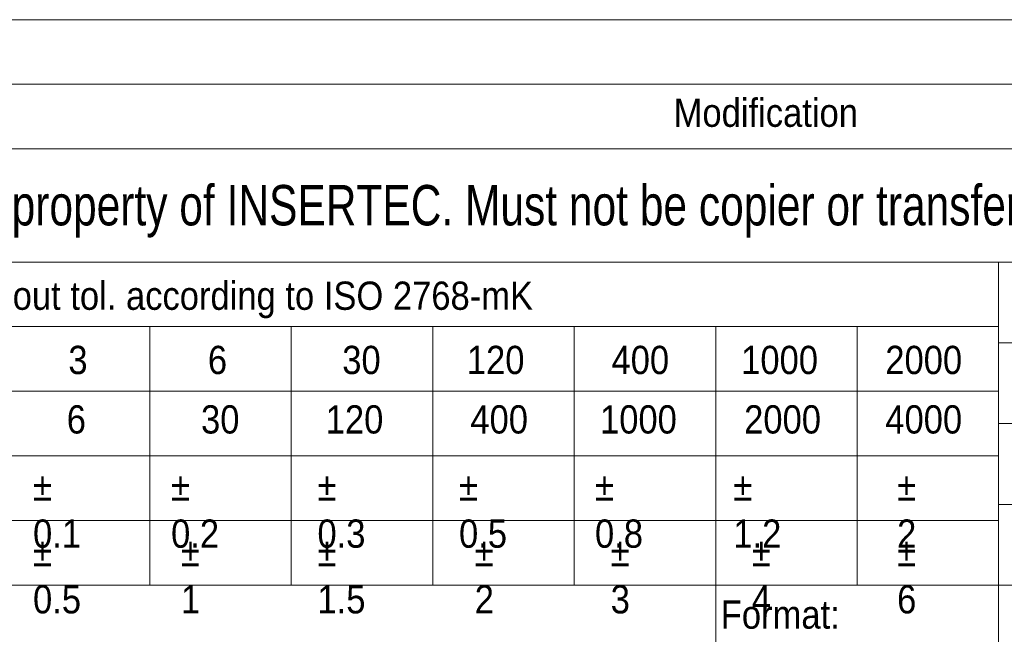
# Model space of a CAD drawing. Header units: millimetres. Extents: x 450 to 25135, y 150 to 17673.
# Tile 272 of 463: x 20414 to 22241, y 1559 to 2700. Entities that reach past the tile are written whole.
import ezdxf

# ---------------------------------------------------------------- set-up
doc = ezdxf.new("R2010")
doc.units = ezdxf.units.MM
doc.linetypes.add('SLD-Continua', pattern=[0])
doc.layers.add('SLD-0', color=179, linetype='SLD-Continua')
doc.styles.add('SLDTEXTSTYLE3', font='GOTHIC.TTF', dxfattribs={"width": 0.913})
doc.styles.add('SLDTEXTSTYLE4', font='ARIALN.TTF', dxfattribs={"width": 0.917722})

msp = doc.modelspace()

# ---------------------------------------------------------------- linework, layer by layer
at = {"color": 7, "linetype": 'SLD-Continua', "lineweight": 18, "ltscale": 30}
for p, q in [((19530, 2700), (24930, 2700)), ((19530, 2580), (24930, 2580)), ((19530, 2460), (24930, 2460)), ((19530, 2250), (24930, 2250)), ((22230, 2250), (22230, 300)), ((19530, 2130), (22230, 2130)), ((20655, 1650), (20655, 2130)), ((20917.5, 1650), (20917.5, 2130)), ((21180, 1650), (21180, 2130)), ((21442.5, 1650), (21442.5, 2130)), ((21705, 1650), (21705, 2130)), ((21967.5, 1650), (21967.5, 2130)), ((24030, 2100), (22230, 2100)), ((19530, 2010), (22230, 2010)), ((24030, 1950), (22230, 1950)), ((19530, 1890), (22230, 1890)), ((24030, 1800), (22230, 1800)), ((19530, 1770), (22230, 1770)), ((20392.5, 1650), (20655, 1650)), ((20655, 1650), (20917.5, 1650)), ((20917.5, 1650), (21180, 1650)), ((21180, 1650), (21442.5, 1650)), ((21442.5, 1650), (21705, 1650)), ((21705, 1650), (21967.5, 1650)), ((21705, 1650), (21705, 1050)), ((21967.5, 1650), (22230, 1650)), ((22230, 1650), (22680, 1650))]:
    msp.add_line(p, q, dxfattribs=at)

# ---------------------------------------------------------------- texts
at = {"color": 7, "linetype": 'Continuous', "lineweight": 0, "ltscale": 30, "char_height": 52.5, "style": 'SLDTEXTSTYLE3'}
for s, insert, attachment_point in [('Modification', (21798, 2553.5), 2), ('Tolerance for dimensions without tol. according to ISO 2768-mK', (19549.2, 2213.7), 1), ('3', (20503.9, 2094.4), 1), ('6', (20762.8, 2094.4), 1), ('30', (21012.1, 2094.4), 1), ('120', (21243.3, 2094.4), 1), ('400', (21511.7, 2094.4), 1), ('1000', (21752.3, 2094.4), 1), ('2000', (22019.7, 2094.4), 1), ('6', (20500.9, 1984), 1), ('30', (20750.1, 1984), 1), ('120', (20981.4, 1984), 1), ('400', (21249.8, 1984), 1), ('1000', (21490.4, 1984), 1), ('2000', (21757.8, 1984), 1), ('4000', (22019.7, 1984), 1), ('%%p^J0.1', (20438.4, 1859.4), 1), ('%%p^J0.2', (20694.5, 1859.4), 1), ('%%p^J0.3', (20966.1, 1859.4), 1), ('%%p^J0.5', (21228.8, 1859.4), 1), ('%%p^J0.8', (21481.1, 1859.4), 1), ('%%p^J1.2', (21737.7, 1859.4), 1), ('%%p^J2', (22041.6, 1859.4), 1), ('%%p^J0.5', (20438.4, 1737.5), 1), ('%%p^J1', (20712.8, 1737.5), 1), ('%%p^J1.5', (20966.1, 1737.5), 1), ('%%p^J2', (21257.9, 1737.5), 1), ('%%p^J3', (21510.2, 1737.5), 1), ('%%p^J4', (21772, 1737.5), 1), ('%%p^J6', (22041.6, 1737.5), 1), ('Format:', (21714.4, 1621.6), 1)]:
    msp.add_mtext(s, dxfattribs=dict(at, insert=insert, attachment_point=attachment_point))
at = {"layer": 'SLD-0', "color": 7, "ltscale": 30, "insert": (22085.9, 2393), "char_height": 75, "attachment_point": 2, "style": 'SLDTEXTSTYLE4'}
msp.add_mtext('This drawing is property of INSERTEC. Must not be copier or transferred to third parties in any way without written authorization.', dxfattribs=at)

doc.saveas('drawing.dxf')
